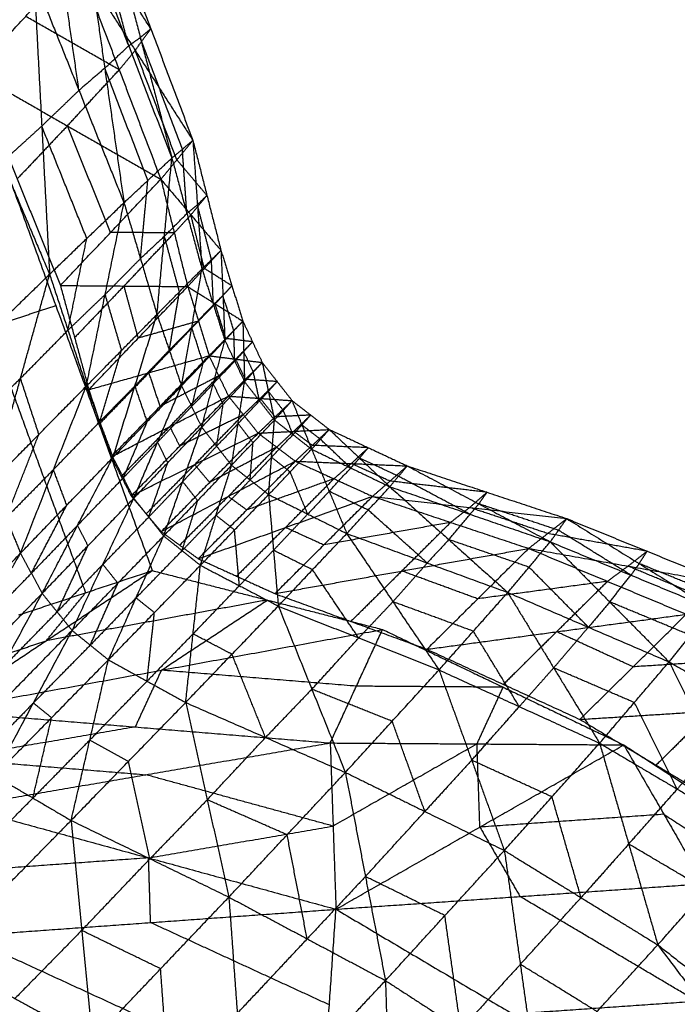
# Model space of a CAD drawing. Header units: millimetres. Extents: x -106 to 110, y -96 to 120.
# Tile 992 of 1020: x 76.72 to 78.44, y 84.95 to 87.53. Entities that reach past the tile are written whole.
import ezdxf

# ---------------------------------------------------------------- set-up
doc = ezdxf.new("R2010")
doc.units = ezdxf.units.MM
doc.header["$MEASUREMENT"] = 0
doc.layers.add('Default', color=7, linetype='Continuous', true_color=0x000000)

msp = doc.modelspace()

# ---------------------------------------------------------------- linework, layer by layer
at = {"layer": 'Default'}
for points in [[(76.9506, 87.8005, 12.5167), (77.0332, 87.4846, 12.7427), (77.1159, 87.1688, 12.9686)], [(76.9506, 87.8005, 12.5167), (77.0608, 87.5078, 12.6461), (77.171, 87.2151, 12.7754)], [(77.0027, 87.463, 12.8569), (76.9614, 87.621, 12.744), (76.9201, 87.7789, 12.631)], [(76.8895, 87.7573, 12.7453), (76.9399, 87.4044, 12.9552), (76.9904, 87.0516, 13.1651)], [(76.8895, 87.7573, 12.7453), (77.0027, 87.463, 12.8569), (77.1159, 87.1688, 12.9686)], [(77.0608, 87.5078, 12.6461), (76.9852, 87.6258, 12.4859), (76.9096, 87.7438, 12.3258)], [(76.5971, 87.3933, 11.8661), (76.7328, 87.5403, 12.0004), (76.8686, 87.6872, 12.1348)], [(76.8724, 87.3462, 13.0739), (76.8472, 87.5227, 12.969), (76.822, 87.6991, 12.864)], [(76.8686, 87.6872, 12.1348), (76.9778, 87.4002, 12.2888), (77.087, 87.1131, 12.4427)], [(76.8686, 87.6872, 12.1348), (77.0198, 87.4511, 12.4551), (77.171, 87.2151, 12.7754)], [(76.5467, 87.4516, 13.2112), (76.6506, 87.5463, 13.097), (76.7545, 87.6409, 12.9827)], [(76.7545, 87.6409, 12.9827), (76.7749, 87.2525, 13.1662), (76.7954, 86.864, 13.3498)], [(76.7545, 87.6409, 12.9827), (76.8724, 87.3462, 13.0739), (76.9904, 87.0516, 13.1651)], [(76.9778, 87.4002, 12.2888), (76.8553, 87.4702, 12.1446), (76.7328, 87.5403, 12.0004)], [(77.0198, 87.4511, 12.4551), (77.0403, 87.4794, 12.5506), (77.0608, 87.5078, 12.6461)], [(77.0332, 87.4846, 12.7427), (77.047, 87.4962, 12.6944), (77.0608, 87.5078, 12.6461)], [(77.0332, 87.4846, 12.7427), (77.018, 87.4738, 12.7998), (77.0027, 87.463, 12.8569)], [(77.1434, 87.1919, 12.872), (77.0883, 87.3383, 12.8073), (77.0332, 87.4846, 12.7427)], [(76.5591, 87.4764, 11.8208), (76.8118, 86.7817, 12.2583), (77.0644, 86.0869, 12.6959)], [(76.9399, 87.4044, 12.9552), (76.9713, 87.4337, 12.9061), (77.0027, 87.463, 12.8569)], [(76.5467, 87.4516, 13.2112), (76.671, 87.1578, 13.2805), (76.7954, 86.864, 13.3498)], [(77.0198, 87.4511, 12.4551), (76.9988, 87.4256, 12.3719), (76.9778, 87.4002, 12.2888)], [(77.129, 87.1641, 12.609), (77.0744, 87.3076, 12.5321), (77.0198, 87.4511, 12.4551)], [(76.9399, 87.4044, 12.9552), (76.9062, 87.3753, 13.0146), (76.8724, 87.3462, 13.0739)], [(77.0531, 87.1102, 13.0668), (76.9965, 87.2573, 13.011), (76.9399, 87.4044, 12.9552)], [(76.5971, 87.3933, 11.8661), (76.7104, 87.1139, 12.0315), (76.8238, 86.8345, 12.197)], [(76.5971, 87.3933, 11.8661), (76.8421, 87.2532, 12.1544), (77.087, 87.1131, 12.4427)], [(76.8421, 87.2532, 12.1544), (76.9099, 87.3267, 12.2216), (76.9778, 87.4002, 12.2888)], [(76.7749, 87.2525, 13.1662), (76.8237, 87.2994, 13.1201), (76.8724, 87.3462, 13.0739)], [(76.7749, 87.2525, 13.1662), (76.723, 87.2052, 13.2234), (76.671, 87.1578, 13.2805)], [(76.8421, 87.2532, 12.1544), (76.7763, 87.1836, 12.0929), (76.7104, 87.1139, 12.0315)], [(76.8929, 86.9578, 13.2574), (76.8339, 87.1051, 13.2118), (76.7749, 87.2525, 13.1662)], [(76.9554, 86.9738, 12.3198), (76.8987, 87.1135, 12.2371), (76.8421, 87.2532, 12.1544)], [(77.087, 87.1131, 12.4427), (77.129, 87.1641, 12.609), (77.171, 87.2151, 12.7754)], [(77.1159, 87.1688, 12.9686), (77.1434, 87.1919, 12.872), (77.171, 87.2151, 12.7754)], [(77.171, 87.2151, 12.7754), (77.1829, 87.0463, 12.9382), (77.1948, 86.8776, 13.101)], [(77.171, 87.2151, 12.7754), (77.2078, 87.0708, 12.8519), (77.2446, 86.9266, 12.9284)], [(77.1553, 87.0232, 13.0348), (77.1494, 87.1076, 12.9534), (77.1434, 87.1919, 12.872)], [(76.9904, 87.0516, 13.1651), (77.0531, 87.1102, 13.0668), (77.1159, 87.1688, 12.9686)], [(77.0769, 86.7586, 13.2738), (77.0964, 86.9637, 13.1212), (77.1159, 87.1688, 12.9686)], [(77.1159, 87.1688, 12.9686), (77.1553, 87.0232, 13.0348), (77.1948, 86.8776, 13.101)], [(77.2078, 87.0708, 12.8519), (77.1684, 87.1175, 12.7305), (77.129, 87.1641, 12.609)], [(76.8238, 86.8345, 12.197), (76.9554, 86.9738, 12.3198), (77.087, 87.1131, 12.4427)], [(77.0336, 86.9051, 13.2194), (77.0434, 87.0076, 13.1431), (77.0531, 87.1102, 13.0668)], [(77.087, 87.1131, 12.4427), (77.1222, 86.9725, 12.5337), (77.1574, 86.8318, 12.6247)], [(77.087, 87.1131, 12.4427), (77.1658, 87.0198, 12.6856), (77.2446, 86.9266, 12.9284)], [(77.1658, 87.0198, 12.6856), (77.1868, 87.0453, 12.7687), (77.2078, 87.0708, 12.8519)], [(77.1829, 87.0463, 12.9382), (77.1953, 87.0586, 12.895), (77.2078, 87.0708, 12.8519)], [(76.7954, 86.864, 13.3498), (76.8929, 86.9578, 13.2574), (76.9904, 87.0516, 13.1651)], [(76.8918, 86.5706, 13.433), (76.9411, 86.8111, 13.299), (76.9904, 87.0516, 13.1651)], [(76.9904, 87.0516, 13.1651), (77.0336, 86.9051, 13.2194), (77.0769, 86.7586, 13.2738)], [(77.1829, 87.0463, 12.9382), (77.1691, 87.0348, 12.9865), (77.1553, 87.0232, 13.0348)], [(77.2197, 86.9021, 13.0147), (77.2013, 86.9742, 12.9764), (77.1829, 87.0463, 12.9382)], [(77.0964, 86.9637, 13.1212), (77.1258, 86.9934, 13.078), (77.1553, 87.0232, 13.0348)], [(77.1658, 87.0198, 12.6856), (77.144, 86.9962, 12.6096), (77.1222, 86.9725, 12.5337)], [(77.201, 86.8792, 12.7766), (77.1834, 86.9495, 12.7311), (77.1658, 87.0198, 12.6856)], [(77.1222, 86.9725, 12.5337), (77.0388, 86.9731, 12.4268), (76.9554, 86.9738, 12.3198)], [(76.9906, 86.8332, 12.4108), (77.0564, 86.9028, 12.4723), (77.1222, 86.9725, 12.5337)], [(76.8436, 86.7173, 13.3914), (76.8682, 86.8376, 13.3244), (76.8929, 86.9578, 13.2574)], [(77.0964, 86.9637, 13.1212), (77.065, 86.9344, 13.1703), (77.0336, 86.9051, 13.2194)], [(77.1358, 86.8181, 13.1874), (77.1161, 86.8909, 13.1543), (77.0964, 86.9637, 13.1212)], [(77.1574, 86.8318, 12.6247), (77.201, 86.8792, 12.7766), (77.2446, 86.9266, 12.9284)], [(77.1948, 86.8776, 13.101), (77.2197, 86.9021, 13.0147), (77.2446, 86.9266, 12.9284)], [(77.2446, 86.9266, 12.9284), (77.2498, 86.8086, 13.056), (77.2549, 86.6906, 13.1835)], [(77.2446, 86.9266, 12.9284), (77.2733, 86.8337, 12.9755), (77.302, 86.7409, 13.0225)], [(76.9411, 86.8111, 13.299), (76.9874, 86.8581, 13.2592), (77.0336, 86.9051, 13.2194)], [(77.2248, 86.7841, 13.1422), (77.2223, 86.8431, 13.0785), (77.2197, 86.9021, 13.0147)], [(76.5351, 86.6102, 13.5057), (76.6652, 86.7371, 13.4278), (76.7954, 86.864, 13.3498)], [(76.6431, 86.3178, 13.5633), (76.7192, 86.5909, 13.4565), (76.7954, 86.864, 13.3498)], [(76.7954, 86.864, 13.3498), (76.8436, 86.7173, 13.3914), (76.8918, 86.5706, 13.433)], [(77.0769, 86.7586, 13.2738), (77.1358, 86.8181, 13.1874), (77.1948, 86.8776, 13.101)], [(77.1412, 86.5712, 13.3426), (77.168, 86.7244, 13.2218), (77.1948, 86.8776, 13.101)], [(77.1948, 86.8776, 13.101), (77.2248, 86.7841, 13.1422), (77.2549, 86.6906, 13.1835)], [(77.2733, 86.8337, 12.9755), (77.2372, 86.8565, 12.876), (77.201, 86.8792, 12.7766)], [(76.8238, 86.8345, 12.197), (76.861, 86.6979, 12.2952), (76.8982, 86.5614, 12.3935)], [(76.8238, 86.8345, 12.197), (76.9906, 86.8332, 12.4108), (77.1574, 86.8318, 12.6247)], [(76.9411, 86.8111, 13.299), (76.8923, 86.7642, 13.3452), (76.8436, 86.7173, 13.3914)], [(76.9906, 86.8332, 12.4108), (76.9258, 86.7656, 12.353), (76.861, 86.6979, 12.2952)], [(76.8982, 86.5614, 12.3935), (77.0278, 86.6966, 12.5091), (77.1574, 86.8318, 12.6247)], [(76.9843, 86.6646, 13.3534), (76.9627, 86.7378, 13.3262), (76.9411, 86.8111, 13.299)], [(77.0278, 86.6966, 12.5091), (77.0092, 86.7649, 12.46), (76.9906, 86.8332, 12.4108)], [(77.1091, 86.6649, 13.3082), (77.1225, 86.7415, 13.2478), (77.1358, 86.8181, 13.1874)], [(77.1574, 86.8318, 12.6247), (77.1854, 86.7411, 12.6793), (77.2134, 86.6503, 12.7339)], [(77.1574, 86.8318, 12.6247), (77.2297, 86.7864, 12.8236), (77.302, 86.7409, 13.0225)], [(77.2297, 86.7864, 12.8236), (77.2515, 86.81, 12.8996), (77.2733, 86.8337, 12.9755)], [(77.2498, 86.8086, 13.056), (77.2615, 86.8212, 13.0157), (77.2733, 86.8337, 12.9755)], [(77.168, 86.7244, 13.2218), (77.1964, 86.7543, 13.182), (77.2248, 86.7841, 13.1422)], [(77.2297, 86.7864, 12.8236), (77.2076, 86.7637, 12.7515), (77.1854, 86.7411, 12.6793)], [(77.2498, 86.8086, 13.056), (77.2373, 86.7964, 13.0991), (77.2248, 86.7841, 13.1422)], [(77.2577, 86.6956, 12.8782), (77.2437, 86.741, 12.8509), (77.2297, 86.7864, 12.8236)], [(77.2784, 86.7158, 13.103), (77.2641, 86.7622, 13.0795), (77.2498, 86.8086, 13.056)], [(76.8118, 86.7817, 12.2583), (76.7244, 86.7526, 12.2088), (76.637, 86.7235, 12.1594)], [(76.8918, 86.5706, 13.433), (76.9843, 86.6646, 13.3534), (77.0769, 86.7586, 13.2738)], [(76.9615, 86.3837, 13.4867), (77.0192, 86.5712, 13.3802), (77.0769, 86.7586, 13.2738)], [(77.0769, 86.7586, 13.2738), (77.1091, 86.6649, 13.3082), (77.1412, 86.5712, 13.3426)], [(77.1854, 86.7411, 12.6793), (77.1066, 86.7188, 12.5942), (77.0278, 86.6966, 12.5091)], [(77.0558, 86.6058, 12.5637), (77.1206, 86.6735, 12.6215), (77.1854, 86.7411, 12.6793)], [(77.2134, 86.6503, 12.7339), (77.2577, 86.6956, 12.8782), (77.302, 86.7409, 13.0225)], [(77.2549, 86.6906, 13.1835), (77.2784, 86.7158, 13.103), (77.302, 86.7409, 13.0225)], [(77.302, 86.7409, 13.0225), (77.3042, 86.6615, 13.1229), (77.3065, 86.5821, 13.2232)], [(77.302, 86.7409, 13.0225), (77.3274, 86.6868, 13.0446), (77.3528, 86.6326, 13.0667)], [(76.637, 86.7235, 12.1594), (76.7633, 86.3761, 12.3782), (76.8897, 86.0287, 12.5969)], [(76.7192, 86.5909, 13.4565), (76.7814, 86.6541, 13.424), (76.8436, 86.7173, 13.3914)], [(77.168, 86.7244, 13.2218), (77.1385, 86.6947, 13.265), (77.1091, 86.6649, 13.3082)], [(77.1981, 86.6309, 13.263), (77.183, 86.6777, 13.2424), (77.168, 86.7244, 13.2218)], [(77.2807, 86.6364, 13.2033), (77.2796, 86.6761, 13.1532), (77.2784, 86.7158, 13.103)], [(77.1412, 86.5712, 13.3426), (77.1981, 86.6309, 13.263), (77.2549, 86.6906, 13.1835)], [(77.1941, 86.4631, 13.3766), (77.2245, 86.5769, 13.28), (77.2549, 86.6906, 13.1835)], [(77.2549, 86.6906, 13.1835), (77.2807, 86.6364, 13.2033), (77.3065, 86.5821, 13.2232)], [(77.3274, 86.6868, 13.0446), (77.2925, 86.6912, 12.9614), (77.2577, 86.6956, 12.8782)], [(77.2831, 86.6415, 12.9003), (77.3053, 86.6641, 12.9725), (77.3274, 86.6868, 13.0446)], [(77.3042, 86.6615, 13.1229), (77.3158, 86.6741, 13.0837), (77.3274, 86.6868, 13.0446)], [(76.9267, 86.4772, 13.4598), (76.9555, 86.5709, 13.4066), (76.9843, 86.6646, 13.3534)], [(77.0192, 86.5712, 13.3802), (77.0642, 86.6181, 13.3442), (77.1091, 86.6649, 13.3082)], [(77.3042, 86.6615, 13.1229), (77.2925, 86.6489, 13.1631), (77.2807, 86.6364, 13.2033)], [(77.3297, 86.6074, 13.1449), (77.3169, 86.6344, 13.1339), (77.3042, 86.6615, 13.1229)], [(76.8982, 86.5614, 12.3935), (77.0558, 86.6058, 12.5637), (77.2134, 86.6503, 12.7339)], [(76.9569, 86.3851, 12.5091), (77.0852, 86.5177, 12.6215), (77.2134, 86.6503, 12.7339)], [(77.1677, 86.5172, 13.3596), (77.1829, 86.5741, 13.3113), (77.1981, 86.6309, 13.263)], [(77.2134, 86.6503, 12.7339), (77.2388, 86.5974, 12.7583), (77.2643, 86.5444, 12.7826)], [(77.2134, 86.6503, 12.7339), (77.2831, 86.6415, 12.9003), (77.3528, 86.6326, 13.0667)], [(77.2245, 86.5769, 13.28), (77.2526, 86.6066, 13.2417), (77.2807, 86.6364, 13.2033)], [(77.2831, 86.6415, 12.9003), (77.261, 86.6194, 12.8293), (77.2388, 86.5974, 12.7583)], [(77.2643, 86.5444, 12.7826), (77.3085, 86.5885, 12.9246), (77.3528, 86.6326, 13.0667)], [(77.3085, 86.5885, 12.9246), (77.2958, 86.615, 12.9125), (77.2831, 86.6415, 12.9003)], [(77.3065, 86.5821, 13.2232), (77.3297, 86.6074, 13.1449), (77.3528, 86.6326, 13.0667)], [(77.3528, 86.6326, 13.0667), (77.3688, 86.5572, 13.1543), (77.3848, 86.4817, 13.2419)], [(77.3528, 86.6326, 13.0667), (77.3919, 86.5826, 13.0763), (77.431, 86.5326, 13.086)], [(77.0558, 86.6058, 12.5637), (76.9917, 86.5395, 12.5075), (76.9275, 86.4732, 12.4513)], [(77.0852, 86.5177, 12.6215), (77.0705, 86.5618, 12.5926), (77.0558, 86.6058, 12.5637)], [(77.3456, 86.5319, 13.2325), (77.3376, 86.5696, 13.1887), (77.3297, 86.6074, 13.1449)], [(76.7192, 86.5909, 13.4565), (76.6542, 86.5275, 13.4955), (76.5891, 86.464, 13.5345)], [(76.7674, 86.4442, 13.4981), (76.7433, 86.5176, 13.4773), (76.7192, 86.5909, 13.4565)], [(77.2388, 86.5974, 12.7583), (77.162, 86.5575, 12.6899), (77.0852, 86.5177, 12.6215)], [(77.1106, 86.4648, 12.6459), (77.1747, 86.5311, 12.7021), (77.2388, 86.5974, 12.7583)], [(77.2245, 86.5769, 13.28), (77.1961, 86.547, 13.3198), (77.1677, 86.5172, 13.3596)], [(77.1941, 86.4631, 13.3766), (77.2503, 86.5226, 13.2999), (77.3065, 86.5821, 13.2232)], [(77.2503, 86.5226, 13.2999), (77.2374, 86.5497, 13.29), (77.2245, 86.5769, 13.28)], [(77.2725, 86.363, 13.3936), (77.2895, 86.4726, 13.3084), (77.3065, 86.5821, 13.2232)], [(77.3065, 86.5821, 13.2232), (77.3456, 86.5319, 13.2325), (77.3848, 86.4817, 13.2419)], [(77.3919, 86.5826, 13.0763), (77.3502, 86.5856, 13.0005), (77.3085, 86.5885, 12.9246)], [(77.3476, 86.5385, 12.9343), (77.3697, 86.5606, 13.0053), (77.3919, 86.5826, 13.0763)], [(77.3688, 86.5572, 13.1543), (77.3803, 86.5699, 13.1153), (77.3919, 86.5826, 13.0763)], [(76.6431, 86.3178, 13.5633), (76.7674, 86.4442, 13.4981), (76.8918, 86.5706, 13.433)], [(76.7193, 86.1324, 13.6016), (76.8055, 86.3515, 13.5173), (76.8918, 86.5706, 13.433)], [(76.8918, 86.5706, 13.433), (76.9267, 86.4772, 13.4598), (76.9615, 86.3837, 13.4867)], [(76.8982, 86.5614, 12.3935), (76.9275, 86.4732, 12.4513), (76.9569, 86.3851, 12.5091)], [(77.0192, 86.5712, 13.3802), (76.9729, 86.5242, 13.42), (76.9267, 86.4772, 13.4598)], [(76.9615, 86.3837, 13.4867), (77.0514, 86.4775, 13.4146), (77.1412, 86.5712, 13.3426)], [(77.0161, 86.2767, 13.5141), (77.0787, 86.424, 13.4283), (77.1412, 86.5712, 13.3426)], [(77.0514, 86.4775, 13.4146), (77.0353, 86.5243, 13.3974), (77.0192, 86.5712, 13.3802)], [(77.1412, 86.5712, 13.3426), (77.1677, 86.5172, 13.3596), (77.1941, 86.4631, 13.3766)], [(77.3688, 86.5572, 13.1543), (77.3572, 86.5445, 13.1934), (77.3456, 86.5319, 13.2325)], [(77.4079, 86.5072, 13.1639), (77.3883, 86.5322, 13.1591), (77.3688, 86.5572, 13.1543)], [(76.9569, 86.3851, 12.5091), (77.1106, 86.4648, 12.6459), (77.2643, 86.5444, 12.7826)], [(77.0092, 86.2826, 12.5581), (77.1367, 86.4135, 12.6703), (77.2643, 86.5444, 12.7826)], [(77.2643, 86.5444, 12.7826), (77.3032, 86.4959, 12.7915), (77.3422, 86.4473, 12.8004)], [(77.2643, 86.5444, 12.7826), (77.3476, 86.5385, 12.9343), (77.431, 86.5326, 13.086)], [(77.2895, 86.4726, 13.3084), (77.3176, 86.5022, 13.2705), (77.3456, 86.5319, 13.2325)], [(77.3476, 86.5385, 12.9343), (77.3254, 86.5172, 12.8629), (77.3032, 86.4959, 12.7915)], [(77.3422, 86.4473, 12.8004), (77.3866, 86.4899, 12.9432), (77.431, 86.5326, 13.086)], [(77.3866, 86.4899, 12.9432), (77.3671, 86.5142, 12.9388), (77.3476, 86.5385, 12.9343)], [(77.3848, 86.4817, 13.2419), (77.4079, 86.5072, 13.1639), (77.431, 86.5326, 13.086)], [(77.431, 86.5326, 13.086), (77.4566, 86.4689, 13.1587), (77.4823, 86.4052, 13.2314)], [(77.431, 86.5326, 13.086), (77.4798, 86.4948, 13.0792), (77.5286, 86.4569, 13.0725)], [(77.0787, 86.424, 13.4283), (77.1232, 86.4706, 13.394), (77.1677, 86.5172, 13.3596)], [(77.2333, 86.4131, 13.3851), (77.2418, 86.4678, 13.3425), (77.2503, 86.5226, 13.2999)], [(77.4335, 86.4435, 13.2366), (77.4207, 86.4753, 13.2003), (77.4079, 86.5072, 13.1639)], [(76.8055, 86.3515, 13.5173), (76.8661, 86.4143, 13.4886), (76.9267, 86.4772, 13.4598)], [(76.9888, 86.3302, 13.5004), (77.0201, 86.4038, 13.4575), (77.0514, 86.4775, 13.4146)], [(77.3032, 86.4959, 12.7915), (77.22, 86.4547, 12.7309), (77.1367, 86.4135, 12.6703)], [(77.1757, 86.3649, 12.6793), (77.2395, 86.4304, 12.7354), (77.3032, 86.4959, 12.7915)], [(77.2725, 86.363, 13.3936), (77.3286, 86.4224, 13.3177), (77.3848, 86.4817, 13.2419)], [(77.3696, 86.2862, 13.3862), (77.3772, 86.3839, 13.314), (77.3848, 86.4817, 13.2419)], [(77.3848, 86.4817, 13.2419), (77.4335, 86.4435, 13.2366), (77.4823, 86.4052, 13.2314)], [(77.4798, 86.4948, 13.0792), (77.4332, 86.4924, 13.0112), (77.3866, 86.4899, 12.9432)], [(77.4354, 86.4521, 12.9364), (77.4576, 86.4734, 13.0078), (77.4798, 86.4948, 13.0792)], [(77.4566, 86.4689, 13.1587), (77.4682, 86.4818, 13.119), (77.4798, 86.4948, 13.0792)], [(77.1106, 86.4648, 12.6459), (77.0468, 86.3993, 12.5897), (76.9831, 86.3339, 12.5336)], [(77.0161, 86.2767, 13.5141), (77.1051, 86.3699, 13.4453), (77.1941, 86.4631, 13.3766)], [(77.0945, 86.1777, 13.5288), (77.1443, 86.3204, 13.4527), (77.1941, 86.4631, 13.3766)], [(77.1367, 86.4135, 12.6703), (77.1237, 86.4392, 12.6581), (77.1106, 86.4648, 12.6459)], [(77.1941, 86.4631, 13.3766), (77.2333, 86.4131, 13.3851), (77.2725, 86.363, 13.3936)], [(77.2895, 86.4726, 13.3084), (77.2614, 86.4428, 13.3468), (77.2333, 86.4131, 13.3851)], [(77.3286, 86.4224, 13.3177), (77.309, 86.4475, 13.3131), (77.2895, 86.4726, 13.3084)], [(77.3422, 86.4473, 12.8004), (77.4354, 86.4521, 12.9364), (77.5286, 86.4569, 13.0725)], [(77.4354, 86.4521, 12.9364), (77.4131, 86.4313, 12.8634), (77.3908, 86.4105, 12.7904)], [(77.4566, 86.4689, 13.1587), (77.4451, 86.4562, 13.1977), (77.4335, 86.4435, 13.2366)], [(77.484, 86.4153, 12.9264), (77.4597, 86.4337, 12.9314), (77.4354, 86.4521, 12.9364)], [(77.4394, 86.3738, 12.7803), (77.484, 86.4153, 12.9264), (77.5286, 86.4569, 13.0725)], [(77.5054, 86.4311, 13.1519), (77.481, 86.45, 13.1553), (77.4566, 86.4689, 13.1587)], [(77.4823, 86.4052, 13.2314), (77.5054, 86.4311, 13.1519), (77.5286, 86.4569, 13.0725)], [(77.5286, 86.4569, 13.0725), (77.6079, 86.3819, 13.1188), (77.6871, 86.3069, 13.1652)], [(77.5286, 86.4569, 13.0725), (77.6308, 86.4092, 13.0334), (77.7329, 86.3615, 12.9944)], [(76.6812, 86.2251, 13.5824), (76.7243, 86.3347, 13.5403), (76.7674, 86.4442, 13.4981)], [(77.0787, 86.424, 13.4283), (77.0337, 86.3771, 13.4644), (76.9888, 86.3302, 13.5004)], [(77.0092, 86.2826, 12.5581), (77.1757, 86.3649, 12.6793), (77.3422, 86.4473, 12.8004)], [(77.1051, 86.3699, 13.4453), (77.0919, 86.3969, 13.4368), (77.0787, 86.424, 13.4283)], [(77.0879, 86.1891, 12.5718), (77.215, 86.3182, 12.6861), (77.3422, 86.4473, 12.8004)], [(77.321, 86.3246, 13.3899), (77.3248, 86.3735, 13.3538), (77.3286, 86.4224, 13.3177)], [(77.3422, 86.4473, 12.8004), (77.3908, 86.4105, 12.7904), (77.4394, 86.3738, 12.7803)], [(77.3772, 86.3839, 13.314), (77.4053, 86.4137, 13.2753), (77.4335, 86.4435, 13.2366)], [(77.5847, 86.3561, 13.1983), (77.5451, 86.3936, 13.1751), (77.5054, 86.4311, 13.1519)], [(77.1443, 86.3204, 13.4527), (77.1888, 86.3667, 13.4189), (77.2333, 86.4131, 13.3851)], [(77.3908, 86.4105, 12.7904), (77.3029, 86.3644, 12.7382), (77.215, 86.3182, 12.6861)], [(77.2637, 86.2814, 12.676), (77.3272, 86.346, 12.7332), (77.3908, 86.4105, 12.7904)], [(77.3696, 86.2862, 13.3862), (77.4259, 86.3457, 13.3088), (77.4823, 86.4052, 13.2314)], [(77.4823, 86.4052, 13.2314), (77.5283, 86.2947, 13.2821), (77.5744, 86.1841, 13.3328)], [(77.4823, 86.4052, 13.2314), (77.5847, 86.3561, 13.1983), (77.6871, 86.3069, 13.1652)], [(77.6308, 86.4092, 13.0334), (77.5574, 86.4123, 12.9799), (77.484, 86.4153, 12.9264)], [(77.5862, 86.3676, 12.8874), (77.6085, 86.3884, 12.9604), (77.6308, 86.4092, 13.0334)], [(77.6079, 86.3819, 13.1188), (77.6193, 86.3956, 13.0761), (77.6308, 86.4092, 13.0334)], [(76.7193, 86.1324, 13.6016), (76.8404, 86.2581, 13.5441), (76.9615, 86.3837, 13.4867)], [(76.7759, 86.0271, 13.622), (76.8687, 86.2054, 13.5543), (76.9615, 86.3837, 13.4867)], [(76.9569, 86.3851, 12.5091), (76.9831, 86.3339, 12.5336), (77.0092, 86.2826, 12.5581)], [(76.9615, 86.3837, 13.4867), (76.9888, 86.3302, 13.5004), (77.0161, 86.2767, 13.5141)], [(77.0879, 86.1891, 12.5718), (77.2637, 86.2814, 12.676), (77.4394, 86.3738, 12.7803)], [(77.1851, 86.118, 12.5446), (77.3123, 86.2459, 12.6625), (77.4394, 86.3738, 12.7803)], [(77.3772, 86.3839, 13.314), (77.3491, 86.3543, 13.352), (77.321, 86.3246, 13.3899)], [(77.4259, 86.3457, 13.3088), (77.4015, 86.3648, 13.3114), (77.3772, 86.3839, 13.314)], [(77.4394, 86.3738, 12.7803), (77.5407, 86.3277, 12.7317), (77.642, 86.2816, 12.6832)], [(77.4394, 86.3738, 12.7803), (77.5862, 86.3676, 12.8874), (77.7329, 86.3615, 12.9944)], [(77.6079, 86.3819, 13.1188), (77.5963, 86.369, 13.1585), (77.5847, 86.3561, 13.1983)], [(77.71, 86.3342, 13.0798), (77.6589, 86.3581, 13.0993), (77.6079, 86.3819, 13.1188)], [(76.8055, 86.3515, 13.5173), (76.7434, 86.2883, 13.5499), (76.6812, 86.2251, 13.5824)], [(76.8404, 86.2581, 13.5441), (76.823, 86.3048, 13.5307), (76.8055, 86.3515, 13.5173)], [(77.1757, 86.3649, 12.6793), (77.1121, 86.3004, 12.6221), (77.0486, 86.2359, 12.5649)], [(77.0553, 86.2272, 13.5215), (77.0802, 86.2985, 13.4834), (77.1051, 86.3699, 13.4453)], [(77.0945, 86.1777, 13.5288), (77.1835, 86.2704, 13.4612), (77.2725, 86.363, 13.3936)], [(77.215, 86.3182, 12.6861), (77.1954, 86.3416, 12.6827), (77.1757, 86.3649, 12.6793)], [(77.1908, 86.1007, 13.5241), (77.2316, 86.2318, 13.4589), (77.2725, 86.363, 13.3936)], [(77.2725, 86.363, 13.3936), (77.321, 86.3246, 13.3899), (77.3696, 86.2862, 13.3862)], [(77.472, 86.2351, 13.3595), (77.4489, 86.2904, 13.3341), (77.4259, 86.3457, 13.3088)], [(77.5283, 86.2947, 13.2821), (77.5565, 86.3254, 13.2402), (77.5847, 86.3561, 13.1983)], [(77.5862, 86.3676, 12.8874), (77.5634, 86.3477, 12.8096), (77.5407, 86.3277, 12.7317)], [(77.6875, 86.3216, 12.8388), (77.6368, 86.3446, 12.8631), (77.5862, 86.3676, 12.8874)], [(77.642, 86.2816, 12.6832), (77.6875, 86.3216, 12.8388), (77.7329, 86.3615, 12.9944)], [(77.6871, 86.3069, 13.1652), (77.71, 86.3342, 13.0798), (77.7329, 86.3615, 12.9944)], [(77.7329, 86.3615, 12.9944), (77.9204, 86.2619, 12.9866), (78.1078, 86.1623, 12.9789)], [(77.7329, 86.3615, 12.9944), (77.9419, 86.2923, 12.8883), (78.1509, 86.2232, 12.7822)], [(76.8687, 86.2054, 13.5543), (76.9288, 86.2678, 13.5274), (76.9888, 86.3302, 13.5004)], [(77.1443, 86.3204, 13.4527), (77.0998, 86.2738, 13.4871), (77.0553, 86.2272, 13.5215)], [(77.1835, 86.2704, 13.4612), (77.1639, 86.2954, 13.457), (77.1443, 86.3204, 13.4527)], [(77.2316, 86.2318, 13.4589), (77.2763, 86.2782, 13.4244), (77.321, 86.3246, 13.3899)], [(77.5407, 86.3277, 12.7317), (77.4265, 86.2868, 12.6971), (77.3123, 86.2459, 12.6625)], [(77.4136, 86.1998, 12.6139), (77.4771, 86.2638, 12.6728), (77.5407, 86.3277, 12.7317)], [(77.9419, 86.2923, 12.8883), (77.8147, 86.307, 12.8635), (77.6875, 86.3216, 12.8388)], [(77.8975, 86.2346, 13.072), (77.8038, 86.2844, 13.0759), (77.71, 86.3342, 13.0798)], [(76.6431, 86.3178, 13.5633), (76.6812, 86.2251, 13.5824), (76.7193, 86.1324, 13.6016)], [(77.5283, 86.2947, 13.2821), (77.5002, 86.2649, 13.3208), (77.472, 86.2351, 13.3595)], [(77.6308, 86.2455, 13.249), (77.5795, 86.2701, 13.2655), (77.5283, 86.2947, 13.2821)], [(77.5744, 86.1841, 13.3328), (77.6308, 86.2455, 13.249), (77.6871, 86.3069, 13.1652)], [(77.6871, 86.3069, 13.1652), (77.8417, 86.1682, 13.1713), (77.9963, 86.0295, 13.1774)], [(77.6871, 86.3069, 13.1652), (77.8975, 86.2346, 13.072), (78.1078, 86.1623, 12.9789)], [(76.7759, 86.0271, 13.622), (76.896, 86.1519, 13.5681), (77.0161, 86.2767, 13.5141)], [(76.8544, 85.9299, 13.6339), (76.9352, 86.1033, 13.574), (77.0161, 86.2767, 13.5141)], [(77.0092, 86.2826, 12.5581), (77.0486, 86.2359, 12.5649), (77.0879, 86.1891, 12.5718)], [(77.0161, 86.2767, 13.5141), (77.0553, 86.2272, 13.5215), (77.0945, 86.1777, 13.5288)], [(77.2637, 86.2814, 12.676), (77.2001, 86.2175, 12.6171), (77.1365, 86.1536, 12.5582)], [(77.1427, 86.1392, 13.5265), (77.1631, 86.2048, 13.4938), (77.1835, 86.2704, 13.4612)], [(77.1851, 86.118, 12.5446), (77.4136, 86.1998, 12.6139), (77.642, 86.2816, 12.6832)], [(77.1908, 86.1007, 13.5241), (77.2802, 86.1934, 13.4551), (77.3696, 86.2862, 13.3862)], [(77.3123, 86.2459, 12.6625), (77.288, 86.2637, 12.6693), (77.2637, 86.2814, 12.676)], [(77.3696, 86.2862, 13.3862), (77.3822, 86.1401, 13.4351), (77.3949, 85.994, 13.4841)], [(77.3696, 86.2862, 13.3862), (77.472, 86.2351, 13.3595), (77.5744, 86.1841, 13.3328)], [(77.386, 86.0266, 12.4334), (77.514, 86.1541, 12.5583), (77.642, 86.2816, 12.6832)], [(77.642, 86.2816, 12.6832), (77.8466, 86.2133, 12.5606), (78.0512, 86.145, 12.438)], [(77.642, 86.2816, 12.6832), (77.8965, 86.2524, 12.7327), (78.1509, 86.2232, 12.7822)], [(77.8965, 86.2524, 12.7327), (77.9192, 86.2724, 12.8105), (77.9419, 86.2923, 12.8883)], [(77.9204, 86.2619, 12.9866), (77.9312, 86.2771, 12.9375), (77.9419, 86.2923, 12.8883)], [(76.7476, 86.0798, 13.6118), (76.794, 86.1689, 13.578), (76.8404, 86.2581, 13.5441)], [(77.7853, 86.1068, 13.2551), (77.708, 86.1761, 13.252), (77.6308, 86.2455, 13.249)], [(77.8965, 86.2524, 12.7327), (77.8715, 86.2329, 12.6466), (77.8466, 86.2133, 12.5606)], [(78.1011, 86.1841, 12.6101), (77.9988, 86.2183, 12.6714), (77.8965, 86.2524, 12.7327)], [(77.9204, 86.2619, 12.9866), (77.9089, 86.2482, 13.0293), (77.8975, 86.2346, 13.072)], [(78.1294, 86.1927, 12.8805), (78.0249, 86.2273, 12.9336), (77.9204, 86.2619, 12.9866)], [(76.9352, 86.1033, 13.574), (76.9953, 86.1652, 13.5477), (77.0553, 86.2272, 13.5215)], [(77.2316, 86.2318, 13.4589), (77.1872, 86.1855, 13.4927), (77.1427, 86.1392, 13.5265)], [(77.2802, 86.1934, 13.4551), (77.2559, 86.2126, 13.457), (77.2316, 86.2318, 13.4589)], [(77.3822, 86.1401, 13.4351), (77.4271, 86.1876, 13.3973), (77.472, 86.2351, 13.3595)], [(77.8417, 86.1682, 13.1713), (77.8696, 86.2014, 13.1216), (77.8975, 86.2346, 13.072)], [(78.0512, 86.145, 12.438), (78.1011, 86.1841, 12.6101), (78.1509, 86.2232, 12.7822)], [(78.1078, 86.1623, 12.9789), (78.1294, 86.1927, 12.8805), (78.1509, 86.2232, 12.7822)], [(78.1509, 86.2232, 12.7822), (78.3408, 86.1053, 12.7952), (78.5307, 85.9874, 12.8082)], [(78.1509, 86.2232, 12.7822), (78.3615, 86.1377, 12.6856), (78.572, 86.0523, 12.589)], [(76.8687, 86.2054, 13.5543), (76.8082, 86.1426, 13.5831), (76.7476, 86.0798, 13.6118)], [(76.896, 86.1519, 13.5681), (76.8824, 86.1786, 13.5612), (76.8687, 86.2054, 13.5543)], [(77.2929, 86.0473, 13.5041), (77.2865, 86.1204, 13.4796), (77.2802, 86.1934, 13.4551)], [(77.4136, 86.1998, 12.6139), (77.3496, 86.1361, 12.5515), (77.2856, 86.0723, 12.489)], [(77.514, 86.1541, 12.5583), (77.4638, 86.177, 12.5861), (77.4136, 86.1998, 12.6139)], [(77.8466, 86.2133, 12.5606), (77.6803, 86.1837, 12.5594), (77.514, 86.1541, 12.5583)], [(77.7186, 86.0858, 12.4357), (77.7826, 86.1496, 12.4981), (77.8466, 86.2133, 12.5606)], [(78.3193, 86.0749, 12.8936), (78.2243, 86.1338, 12.887), (78.1294, 86.1927, 12.8805)], [(76.8544, 85.9299, 13.6339), (76.9744, 86.0538, 13.5813), (77.0945, 86.1777, 13.5288)], [(76.9496, 85.8528, 13.6316), (77.022, 86.0153, 13.5802), (77.0945, 86.1777, 13.5288)], [(77.0879, 86.1891, 12.5718), (77.1365, 86.1536, 12.5582), (77.1851, 86.118, 12.5446)], [(77.0945, 86.1777, 13.5288), (77.1427, 86.1392, 13.5265), (77.1908, 86.1007, 13.5241)], [(77.3949, 85.994, 13.4841), (77.4846, 86.0891, 13.4085), (77.5744, 86.1841, 13.3328)], [(77.5744, 86.1841, 13.3328), (77.6953, 86.0052, 13.3477), (77.8162, 85.8263, 13.3626)], [(77.5744, 86.1841, 13.3328), (77.7853, 86.1068, 13.2551), (77.9963, 86.0295, 13.1774)], [(77.8417, 86.1682, 13.1713), (77.8135, 86.1375, 13.2132), (77.7853, 86.1068, 13.2551)], [(78.0521, 86.0959, 13.0781), (77.9469, 86.1321, 13.1247), (77.8417, 86.1682, 13.1713)], [(78.3615, 86.1377, 12.6856), (78.2313, 86.1609, 12.6478), (78.1011, 86.1841, 12.6101)], [(76.8152, 85.9785, 13.6279), (76.8556, 86.0652, 13.598), (76.896, 86.1519, 13.5681)], [(77.022, 86.0153, 13.5802), (77.0823, 86.0772, 13.5533), (77.1427, 86.1392, 13.5265)], [(77.3822, 86.1401, 13.4351), (77.3376, 86.0937, 13.4696), (77.2929, 86.0473, 13.5041)], [(77.4846, 86.0891, 13.4085), (77.4334, 86.1146, 13.4218), (77.3822, 86.1401, 13.4351)], [(77.386, 86.0266, 12.4334), (77.7186, 86.0858, 12.4357), (78.0512, 86.145, 12.438)], [(77.7843, 85.8806, 12.1768), (77.9177, 86.0128, 12.3074), (78.0512, 86.145, 12.438)], [(77.9963, 86.0295, 13.1774), (78.0521, 86.0959, 13.0781), (78.1078, 86.1623, 12.9789)], [(78.0512, 86.145, 12.438), (78.2578, 86.0587, 12.3281), (78.4643, 85.9724, 12.2182)], [(78.0512, 86.145, 12.438), (78.3116, 86.0987, 12.5135), (78.572, 86.0523, 12.589)], [(78.1078, 86.1623, 12.9789), (78.2635, 86.0049, 13.0066), (78.4191, 85.8475, 13.0343)], [(78.1078, 86.1623, 12.9789), (78.3193, 86.0749, 12.8936), (78.5307, 85.9874, 12.8082)], [(76.4205, 85.8242, 13.6732), (76.5699, 85.9783, 13.6374), (76.7193, 86.1324, 13.6016)], [(76.4796, 85.7212, 13.6868), (76.5994, 85.9268, 13.6442), (76.7193, 86.1324, 13.6016)], [(76.7193, 86.1324, 13.6016), (76.7476, 86.0798, 13.6118), (76.7759, 86.0271, 13.622)], [(77.1851, 86.118, 12.5446), (77.2856, 86.0723, 12.489), (77.386, 86.0266, 12.4334)], [(78.3116, 86.0987, 12.5135), (78.3365, 86.1182, 12.5995), (78.3615, 86.1377, 12.6856)], [(78.3408, 86.1053, 12.7952), (78.3511, 86.1215, 12.7404), (78.3615, 86.1377, 12.6856)], [(76.5087, 85.7189, 11.8854), (76.7866, 85.9029, 12.2907), (77.0644, 86.0869, 12.6959)], [(76.7149, 85.9705, 12.498), (76.8897, 86.0287, 12.5969), (77.0644, 86.0869, 12.6959)], [(76.9352, 86.1033, 13.574), (76.8752, 86.0409, 13.601), (76.8152, 85.9785, 13.6279)], [(76.9744, 86.0538, 13.5813), (76.9548, 86.0785, 13.5777), (76.9352, 86.1033, 13.574)], [(76.9496, 85.8528, 13.6316), (77.0702, 85.9767, 13.5779), (77.1908, 86.1007, 13.5241)], [(77.0644, 86.0869, 12.6959), (77.3663, 86.0097, 12.4693), (77.6682, 85.9325, 12.2427)], [(77.1521, 85.741, 13.6047), (77.1715, 85.9208, 13.5644), (77.1908, 86.1007, 13.5241)], [(77.1908, 86.1007, 13.5241), (77.2929, 86.0473, 13.5041), (77.3949, 85.994, 13.4841)], [(77.6056, 85.9102, 13.4234), (77.5451, 85.9996, 13.4159), (77.4846, 86.0891, 13.4085)], [(77.6953, 86.0052, 13.3477), (77.7403, 86.056, 13.3014), (77.7853, 86.1068, 13.2551)], [(78.2077, 85.9385, 13.1058), (78.1299, 86.0172, 13.092), (78.0521, 86.0959, 13.0781)], [(78.3116, 86.0987, 12.5135), (78.2847, 86.0787, 12.4208), (78.2578, 86.0587, 12.3281)], [(78.5182, 86.0123, 12.4036), (78.4149, 86.0555, 12.4585), (78.3116, 86.0987, 12.5135)], [(78.3408, 86.1053, 12.7952), (78.33, 86.0901, 12.8444), (78.3193, 86.0749, 12.8936)], [(78.5514, 86.0199, 12.6986), (78.4461, 86.0626, 12.7469), (78.3408, 86.1053, 12.7952)], [(76.5994, 85.9268, 13.6442), (76.6735, 86.0033, 13.628), (76.7476, 86.0798, 13.6118)], [(77.7186, 86.0858, 12.4357), (77.6519, 86.0197, 12.3704), (77.5851, 85.9536, 12.3051)], [(77.9177, 86.0128, 12.3074), (77.8182, 86.0493, 12.3715), (77.7186, 86.0858, 12.4357)], [(78.2635, 86.0049, 13.0066), (78.2914, 86.0399, 12.9501), (78.3193, 86.0749, 12.8936)], [(76.902, 85.8914, 13.6328), (76.9382, 85.9726, 13.6071), (76.9744, 86.0538, 13.5813)], [(77.1715, 85.9208, 13.5644), (77.2322, 85.9841, 13.5343), (77.2929, 86.0473, 13.5041)], [(78.2578, 86.0587, 12.3281), (78.0877, 86.0358, 12.3177), (77.9177, 86.0128, 12.3074)], [(78.1243, 85.9265, 12.1975), (78.191, 85.9926, 12.2628), (78.2578, 86.0587, 12.3281)], [(76.4796, 85.7212, 13.6868), (76.6278, 85.8741, 13.6544), (76.7759, 86.0271, 13.622)], [(76.5579, 85.6262, 13.6956), (76.6669, 85.8266, 13.6588), (76.7759, 86.0271, 13.622)], [(76.7759, 86.0271, 13.622), (76.8152, 85.9785, 13.6279), (76.8544, 85.9299, 13.6339)], [(76.7866, 85.9029, 12.2907), (76.8381, 85.9658, 12.4438), (76.8897, 86.0287, 12.5969)], [(77.3663, 86.0097, 12.4693), (77.0764, 85.9563, 12.38), (76.7866, 85.9029, 12.2907)], [(77.022, 86.0153, 13.5802), (76.962, 85.9533, 13.6065), (76.902, 85.8914, 13.6328)], [(77.0702, 85.9767, 13.5779), (77.0461, 85.996, 13.579), (77.022, 86.0153, 13.5802)], [(77.0884, 85.8257, 12.0641), (77.2274, 85.9177, 12.2667), (77.3663, 86.0097, 12.4693)], [(77.386, 86.0266, 12.4334), (77.5851, 85.9536, 12.3051), (77.7843, 85.8806, 12.1768)], [(77.8162, 85.8263, 13.3626), (77.9062, 85.9279, 13.27), (77.9963, 86.0295, 13.1774)], [(77.9963, 86.0295, 13.1774), (78.1167, 85.8318, 13.2138), (78.2371, 85.6342, 13.2502)], [(77.9963, 86.0295, 13.1774), (78.2077, 85.9385, 13.1058), (78.4191, 85.8475, 13.0343)], [(77.1521, 85.741, 13.6047), (77.2735, 85.8675, 13.5444), (77.3949, 85.994, 13.4841)], [(77.3949, 85.994, 13.4841), (77.4828, 85.7758, 13.5011), (77.5707, 85.5576, 13.518)], [(77.3949, 85.994, 13.4841), (77.6056, 85.9102, 13.4234), (77.8162, 85.8263, 13.3626)], [(77.6953, 86.0052, 13.3477), (77.6504, 85.9577, 13.3856), (77.6056, 85.9102, 13.4234)], [(77.9062, 85.9279, 13.27), (77.8008, 85.9666, 13.3089), (77.6953, 86.0052, 13.3477)], [(78.2635, 86.0049, 13.0066), (78.2356, 85.9717, 13.0562), (78.2077, 85.9385, 13.1058)], [(78.4749, 85.9174, 12.9213), (78.3692, 85.9612, 12.9639), (78.2635, 86.0049, 13.0066)], [(78.4191, 85.8475, 13.0343), (78.4749, 85.9174, 12.9213), (78.5307, 85.9874, 12.8082)], [(76.6669, 85.8266, 13.6588), (76.741, 85.9025, 13.6434), (76.8152, 85.9785, 13.6279)], [(77.0508, 85.7969, 13.6182), (77.0605, 85.8868, 13.598), (77.0702, 85.9767, 13.5779)], [(77.7843, 85.8806, 12.1768), (78.1243, 85.9265, 12.1975), (78.4643, 85.9724, 12.2182)], [(78.1855, 85.6966, 11.9523), (78.3249, 85.8345, 12.0853), (78.4643, 85.9724, 12.2182)], [(76.5087, 85.7189, 11.8854), (77.0884, 85.8257, 12.0641), (77.6682, 85.9325, 12.2427)], [(77.531, 85.6349, 11.7999), (77.5996, 85.7837, 12.0213), (77.6682, 85.9325, 12.2427)], [(77.6682, 85.9325, 12.2427), (77.9843, 85.7811, 12.0721), (78.3004, 85.6298, 11.9014)], [(78.1167, 85.8318, 13.2138), (78.1622, 85.8852, 13.1598), (78.2077, 85.9385, 13.1058)], [(76.5579, 85.6262, 13.6956), (76.7061, 85.778, 13.6647), (76.8544, 85.9299, 13.6339)], [(76.6516, 85.5492, 13.6954), (76.753, 85.7396, 13.6646), (76.8544, 85.9299, 13.6339)], [(76.8544, 85.9299, 13.6339), (76.902, 85.8914, 13.6328), (76.9496, 85.8528, 13.6316)], [(77.1715, 85.9208, 13.5644), (77.1112, 85.8589, 13.5913), (77.0508, 85.7969, 13.6182)], [(77.2735, 85.8675, 13.5444), (77.2225, 85.8942, 13.5544), (77.1715, 85.9208, 13.5644)], [(77.4828, 85.7758, 13.5011), (77.5442, 85.843, 13.4622), (77.6056, 85.9102, 13.4234)], [(78.0266, 85.7303, 13.3064), (77.9664, 85.8291, 13.2882), (77.9062, 85.9279, 13.27)], [(78.1243, 85.9265, 12.1975), (78.0546, 85.8576, 12.131), (77.9849, 85.7886, 12.0646)], [(78.3249, 85.8345, 12.0853), (78.2246, 85.8805, 12.1414), (78.1243, 85.9265, 12.1975)], [(76.6118, 85.8447, 12.1917), (76.6992, 85.8738, 12.2412), (76.7866, 85.9029, 12.2907)], [(76.753, 85.7396, 13.6646), (76.8275, 85.8155, 13.6487), (76.902, 85.8914, 13.6328)], [(77.7843, 85.8806, 12.1768), (77.9849, 85.7886, 12.0646), (78.1855, 85.6966, 11.9523)], [(77.3614, 85.6493, 13.5614), (77.3175, 85.7584, 13.5529), (77.2735, 85.8675, 13.5444)], [(78.6682, 85.8564, 12.1358), (78.4966, 85.8454, 12.1106), (78.3249, 85.8345, 12.0853)], [(76.6516, 85.5492, 13.6954), (76.8006, 85.701, 13.6635), (76.9496, 85.8528, 13.6316)], [(76.8518, 85.4317, 13.6805), (76.9007, 85.6423, 13.6561), (76.9496, 85.8528, 13.6316)], [(76.9496, 85.8528, 13.6316), (77.0508, 85.7969, 13.6182), (77.1521, 85.741, 13.6047)], [(78.1167, 85.8318, 13.2138), (78.0717, 85.7811, 13.2601), (78.0266, 85.7303, 13.3064)], [(78.3281, 85.7408, 13.1423), (78.2224, 85.7863, 13.178), (78.1167, 85.8318, 13.2138)], [(78.2371, 85.6342, 13.2502), (78.3281, 85.7408, 13.1423), (78.4191, 85.8475, 13.0343)], [(78.4191, 85.8475, 13.0343), (78.5318, 85.6206, 13.1013), (78.6444, 85.3937, 13.1682)], [(78.4191, 85.8475, 13.0343), (78.6245, 85.73, 12.9817), (78.8298, 85.6124, 12.9292)], [(77.0884, 85.8257, 12.0641), (77.0541, 85.7513, 11.9534), (77.0198, 85.6769, 11.8427)], [(77.5996, 85.7837, 12.0213), (77.344, 85.8047, 12.0427), (77.0884, 85.8257, 12.0641)], [(77.5707, 85.5576, 13.518), (77.6934, 85.692, 13.4403), (77.8162, 85.8263, 13.3626)], [(77.8162, 85.8263, 13.3626), (77.9018, 85.5896, 13.4), (77.9874, 85.3529, 13.4373)], [(77.8162, 85.8263, 13.3626), (78.0266, 85.7303, 13.3064), (78.2371, 85.6342, 13.2502)], [(76.9007, 85.6423, 13.6561), (76.9758, 85.7196, 13.6371), (77.0508, 85.7969, 13.6182)], [(77.9843, 85.7811, 12.0721), (77.7919, 85.7824, 12.0467), (77.5996, 85.7837, 12.0213)], [(77.9157, 85.6324, 11.8507), (77.95, 85.7068, 11.9614), (77.9843, 85.7811, 12.0721)], [(77.4828, 85.7758, 13.5011), (77.4221, 85.7126, 13.5312), (77.3614, 85.6493, 13.5614)], [(77.6934, 85.692, 13.4403), (77.5881, 85.7339, 13.4707), (77.4828, 85.7758, 13.5011)], [(76.753, 85.7396, 13.6646), (76.6789, 85.6636, 13.6801), (76.6048, 85.5877, 13.6955)], [(76.8006, 85.701, 13.6635), (76.7768, 85.7203, 13.6641), (76.753, 85.7396, 13.6646)], [(76.8518, 85.4317, 13.6805), (77.002, 85.5864, 13.6426), (77.1521, 85.741, 13.6047)], [(77.1521, 85.741, 13.6047), (77.2087, 85.4859, 13.6158), (77.2653, 85.2307, 13.6269)], [(77.1521, 85.741, 13.6047), (77.3614, 85.6493, 13.5614), (77.5707, 85.5576, 13.518)], [(77.9018, 85.5896, 13.4), (77.9642, 85.6599, 13.3532), (78.0266, 85.7303, 13.3064)], [(78.1855, 85.6966, 11.9523), (78.5288, 85.7185, 12.0029), (78.872, 85.7404, 12.0535)], [(78.4407, 85.5139, 13.2092), (78.3844, 85.6274, 13.1757), (78.3281, 85.7408, 13.1423)], [(76.5087, 85.7189, 11.8854), (77.0198, 85.6769, 11.8427), (77.531, 85.6349, 11.7999)], [(76.7517, 85.4905, 13.688), (76.7762, 85.5958, 13.6757), (76.8006, 85.701, 13.6635)], [(78.5288, 85.7185, 12.0029), (78.4569, 85.6477, 11.935), (78.3851, 85.5768, 11.8672)], [(77.0198, 85.6769, 11.8427), (76.778, 85.6352, 11.759), (76.5362, 85.5936, 11.6753)], [(77.7791, 85.4553, 13.4777), (77.7363, 85.5736, 13.459), (77.6934, 85.692, 13.4403)], [(78.1855, 85.6966, 11.9523), (78.3851, 85.5768, 11.8672), (78.5846, 85.457, 11.782)], [(77.2087, 85.4859, 13.6158), (77.2851, 85.5676, 13.5886), (77.3614, 85.6493, 13.5614)], [(76.5637, 85.4682, 11.4651), (77.0473, 85.5516, 11.6325), (77.531, 85.6349, 11.7999)], [(76.9007, 85.6423, 13.6561), (76.8262, 85.5664, 13.672), (76.7517, 85.4905, 13.688)], [(77.002, 85.5864, 13.6426), (76.9513, 85.6143, 13.6493), (76.9007, 85.6423, 13.6561)], [(77.531, 85.6349, 11.7999), (77.5385, 85.4169, 11.5836), (77.5461, 85.1988, 11.3672)], [(77.531, 85.6349, 11.7999), (77.9157, 85.6324, 11.8507), (78.3004, 85.6298, 11.9014)], [(77.9157, 85.6324, 11.8507), (77.7271, 85.5246, 11.7171), (77.5385, 85.4169, 11.5836)], [(77.5461, 85.1988, 11.3672), (77.9233, 85.4143, 11.6343), (78.3004, 85.6298, 11.9014)], [(77.9233, 85.4143, 11.6343), (77.9195, 85.5233, 11.7425), (77.9157, 85.6324, 11.8507)], [(77.9874, 85.3529, 13.4373), (78.1123, 85.4936, 13.3438), (78.2371, 85.6342, 13.2502)], [(78.2371, 85.6342, 13.2502), (78.3134, 85.3698, 13.3147), (78.3896, 85.1054, 13.3791)], [(78.2371, 85.6342, 13.2502), (78.4407, 85.5139, 13.2092), (78.6444, 85.3937, 13.1682)], [(78.3004, 85.6298, 11.9014), (78.4055, 85.4478, 11.7561), (78.5106, 85.2658, 11.6108)], [(78.3004, 85.6298, 11.9014), (78.6221, 85.4209, 11.7782), (78.9437, 85.212, 11.6549)], [(78.5318, 85.6206, 13.1013), (78.4862, 85.5673, 13.1553), (78.4407, 85.5139, 13.2092)], [(76.5362, 85.5936, 11.6753), (76.7918, 85.5726, 11.6539), (77.0473, 85.5516, 11.6325)], [(77.0586, 85.3312, 13.6537), (77.0303, 85.4588, 13.6482), (77.002, 85.5864, 13.6426)], [(77.9018, 85.5896, 13.4), (77.8404, 85.5224, 13.4388), (77.7791, 85.4553, 13.4777)], [(78.1123, 85.4936, 13.3438), (78.007, 85.5416, 13.3719), (77.9018, 85.5896, 13.4)], [(76.6516, 85.5492, 13.6954), (76.7517, 85.4905, 13.688), (76.8518, 85.4317, 13.6805)], [(77.5385, 85.4169, 11.5836), (77.2929, 85.4842, 11.608), (77.0473, 85.5516, 11.6325)], [(77.2653, 85.2307, 13.6269), (77.418, 85.3941, 13.5725), (77.5707, 85.5576, 13.518)], [(77.5707, 85.5576, 13.518), (77.6232, 85.2846, 13.5474), (77.6758, 85.0117, 13.5767)], [(77.5707, 85.5576, 13.518), (77.7791, 85.4553, 13.4777), (77.9874, 85.3529, 13.4373)], [(78.1885, 85.2292, 13.4082), (78.1504, 85.3614, 13.376), (78.1123, 85.4936, 13.3438)], [(78.3134, 85.3698, 13.3147), (78.377, 85.4419, 13.262), (78.4407, 85.5139, 13.2092)], [(76.5637, 85.4682, 11.4651), (77.0549, 85.3335, 11.4162), (77.5461, 85.1988, 11.3672)], [(76.5765, 85.3119, 13.6972), (76.6641, 85.4012, 13.6926), (76.7517, 85.4905, 13.688)], [(77.2087, 85.4859, 13.6158), (77.1336, 85.4085, 13.6348), (77.0586, 85.3312, 13.6537)], [(77.418, 85.3941, 13.5725), (77.3134, 85.44, 13.5941), (77.2087, 85.4859, 13.6158)], [(77.6232, 85.2846, 13.5474), (77.7011, 85.37, 13.5125), (77.7791, 85.4553, 13.4777)], [(78.4055, 85.4478, 11.7561), (78.1644, 85.4311, 11.6952), (77.9233, 85.4143, 11.6343)], [(78.4055, 85.4478, 11.7561), (78.5663, 85.3434, 11.6945), (78.7271, 85.2389, 11.6328)], [(76.5015, 85.0745, 13.6989), (76.6766, 85.2531, 13.6897), (76.8518, 85.4317, 13.6805)], [(76.8518, 85.4317, 13.6805), (76.8796, 85.1432, 13.6775), (76.9075, 84.8547, 13.6745)], [(76.8518, 85.4317, 13.6805), (77.0586, 85.3312, 13.6537), (77.2653, 85.2307, 13.6269)], [(77.0549, 85.3335, 11.4162), (77.2967, 85.3752, 11.4999), (77.5385, 85.4169, 11.5836)], [(77.4705, 85.1212, 13.6018), (77.4443, 85.2577, 13.5871), (77.418, 85.3941, 13.5725)], [(77.9233, 85.4143, 11.6343), (77.9758, 85.3233, 11.5617), (78.0283, 85.2323, 11.489)], [(78.3896, 85.1054, 13.3791), (78.517, 85.2495, 13.2737), (78.6444, 85.3937, 13.1682)], [(78.3134, 85.3698, 13.3147), (78.251, 85.2995, 13.3614), (78.1885, 85.2292, 13.4082)], [(78.517, 85.2495, 13.2737), (78.4152, 85.3097, 13.2942), (78.3134, 85.3698, 13.3147)], [(77.6758, 85.0117, 13.5767), (77.8316, 85.1823, 13.507), (77.9874, 85.3529, 13.4373)], [(77.9874, 85.3529, 13.4373), (78.0293, 85.0544, 13.4893), (78.0711, 84.7558, 13.5412)], [(77.9874, 85.3529, 13.4373), (78.1885, 85.2292, 13.4082), (78.3896, 85.1054, 13.3791)], [(77.0549, 85.3335, 11.4162), (76.8119, 85.316, 11.3519), (76.5689, 85.2986, 11.2877)], [(76.8796, 85.1432, 13.6775), (76.9691, 85.2372, 13.6656), (77.0586, 85.3312, 13.6537)], [(77.0601, 85.1639, 11.2388), (77.0575, 85.2487, 11.3275), (77.0549, 85.3335, 11.4162)], [(77.6232, 85.2846, 13.5474), (77.5469, 85.2029, 13.5746), (77.4705, 85.1212, 13.6018)], [(77.5461, 85.1988, 11.3672), (78.0283, 85.2323, 11.489), (78.5106, 85.2658, 11.6108)], [(77.8316, 85.1823, 13.507), (77.7274, 85.2335, 13.5272), (77.6232, 85.2846, 13.5474)], [(76.9075, 84.8547, 13.6745), (77.0864, 85.0427, 13.6507), (77.2653, 85.2307, 13.6269)], [(77.2653, 85.2307, 13.6269), (77.2874, 84.9255, 13.6391), (77.3094, 84.6203, 13.6512)], [(77.2653, 85.2307, 13.6269), (77.4705, 85.1212, 13.6018), (77.6758, 85.0117, 13.5767)], [(78.4913, 84.958, 11.4167), (78.2598, 85.0951, 11.4528), (78.0283, 85.2323, 11.489)], [(78.0293, 85.0544, 13.4893), (78.1089, 85.1418, 13.4487), (78.1885, 85.2292, 13.4082)], [(76.5742, 85.1289, 11.1103), (77.0601, 85.1639, 11.2388), (77.5461, 85.1988, 11.3672)], [(77.5113, 84.6972, 11.0442), (77.5287, 84.948, 11.2057), (77.5461, 85.1988, 11.3672)], [(77.5461, 85.1988, 11.3672), (78.009, 84.9245, 11.2949), (78.4719, 84.6502, 11.2225)], [(77.5287, 84.948, 11.2057), (77.2944, 85.0559, 11.2222), (77.0601, 85.1639, 11.2388)], [(77.8734, 84.8837, 13.5589), (77.8525, 85.033, 13.533), (77.8316, 85.1823, 13.507)], [(76.8796, 85.1432, 13.6775), (76.7921, 85.0539, 13.6821), (76.7045, 84.9646, 13.6867)], [(77.0864, 85.0427, 13.6507), (76.983, 85.093, 13.6641), (76.8796, 85.1432, 13.6775)], [(76.5742, 85.1289, 11.1103), (77.0427, 84.9131, 11.0773), (77.5113, 84.6972, 11.0442)], [(77.2874, 84.9255, 13.6391), (77.3789, 85.0233, 13.6204), (77.4705, 85.1212, 13.6018)], [(78.0711, 84.7558, 13.5412), (78.2304, 84.9306, 13.4601), (78.3896, 85.1054, 13.3791)], [(78.3896, 85.1054, 13.3791), (78.9702, 84.3353, 13.411), (79.5507, 83.5652, 13.443)], [(78.3896, 85.1054, 13.3791), (79.1429, 84.5163, 13.3014), (79.8962, 83.9273, 13.2236)], [(76.5015, 85.0745, 13.6989), (76.7045, 84.9646, 13.6867), (76.9075, 84.8547, 13.6745)], [(78.0293, 85.0544, 13.4893), (77.9514, 84.969, 13.5241), (77.8734, 84.8837, 13.5589)], [(78.2304, 84.9306, 13.4601), (78.1298, 84.9925, 13.4747), (78.0293, 85.0544, 13.4893)], [(77.1084, 84.7375, 13.6628), (77.0974, 84.8901, 13.6568), (77.0864, 85.0427, 13.6507)], [(77.3094, 84.6203, 13.6512), (77.4926, 84.816, 13.614), (77.6758, 85.0117, 13.5767)], [(77.6758, 85.0117, 13.5767), (77.686, 84.6834, 13.6061), (77.6963, 84.355, 13.6356)], [(77.6758, 85.0117, 13.5767), (77.8734, 84.8837, 13.5589), (78.0711, 84.7558, 13.5412)], [(78.009, 84.9245, 11.2949), (78.2501, 84.9412, 11.3558), (78.4913, 84.958, 11.4167)]]:
    msp.add_open_spline(points, degree=2, dxfattribs=at)

doc.saveas('drawing.dxf')
